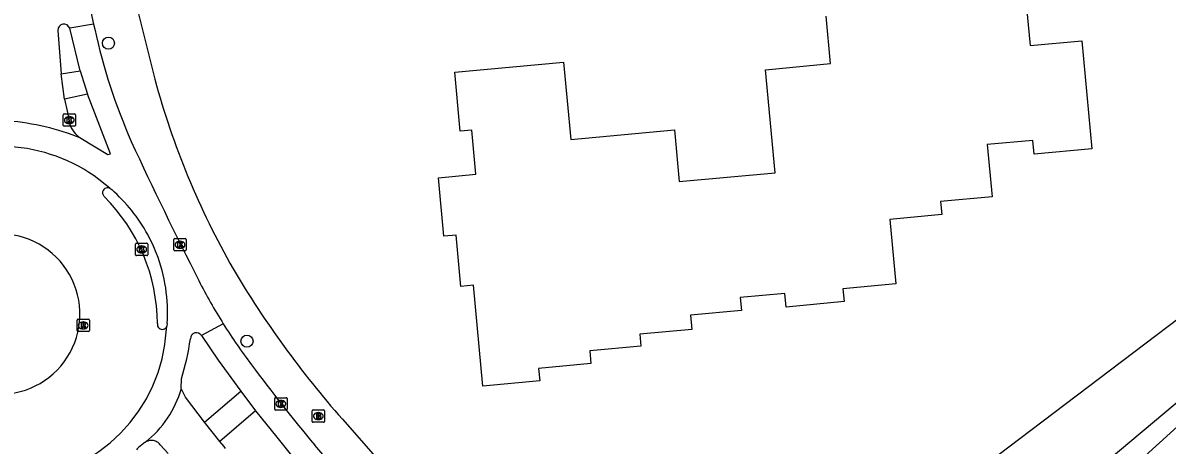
# Model space of a CAD drawing. Extents: x 157793 to 159380, y 380882 to 382313.
# Drawn here: x 158240.1 to 158332.8, y 381091.7 to 381125.9 of the extents above; entities that cross this region are included whole.
import ezdxf

# ---------------------------------------------------------------- set-up
doc = ezdxf.new("R2010")
doc.units = 0
for name, color, linetype in [('IMGEO_Boom', 7, 'Continuous'), ('IMGEO_Brandkraan', 7, 'Continuous'), ('IMGEO_Fietspad_gesloten', 7, 'Continuous'), ('IMGEO_Groenvoorziening', 7, 'Continuous'), ('IMGEO_Kolk', 7, 'Continuous'), ('IMGEO_Pand', 7, 'Continuous'), ('IMGEO_Rijbaan_lokaal_gesloten', 7, 'Continuous'), ('IMGEO_Rioolput', 7, 'Continuous'), ('IMGEO_Voetpad_open', 7, 'Continuous')]:
    doc.layers.add(name, color=color, linetype=linetype)

msp = doc.modelspace()

# ---------------------------------------------------------------- linework, layer by layer
at = {"layer": 'IMGEO_Boom'}
for centre in [(158246.99, 381124.224), (158258.214, 381100.082)]:
    msp.add_circle(centre, 0.489, dxfattribs=at)
at = {"layer": 'IMGEO_Brandkraan'}
for p, q in [((158263.495, 381093.589), (158263.495, 381094.441)), ((158263.57, 381094.515), (158264.422, 381094.515)), ((158263.983, 381094.295), (158264.008, 381094.295)), ((158264.496, 381094.441), (158264.496, 381093.589)), ((158264.422, 381093.515), (158263.57, 381093.515)), ((158264.006, 381093.735), (158263.981, 381093.735))]:
    msp.add_line(p, q, dxfattribs=at)
for points in [[(158263.495, 381093.589), (158263.495, 381094.441)], [(158263.57, 381094.515), (158264.422, 381094.515)], [(158263.843, 381094.215), (158263.843, 381093.815), (158264.056, 381093.815)], [(158264.074, 381094.215), (158263.843, 381094.215)], [(158264.496, 381094.441), (158264.496, 381093.589)], [(158264.422, 381093.515), (158263.57, 381093.515)], [(158264.022, 381094.134), (158263.968, 381094.134), (158263.968, 381094.058)], [(158263.968, 381094.058), (158264.021, 381094.058)], [(158264.03, 381093.982), (158263.968, 381093.982), (158263.968, 381093.901)], [(158263.968, 381093.901), (158264.03, 381093.901)]]:
    msp.add_lwpolyline(points, dxfattribs=at)
for centre, radius, start, end in [((158263.572, 381094.439), 0.0765, 91.55205, 178.44795), ((158263.572, 381094.439), 0.0765, 91.55205, 178.44795), ((158264.078, 381094.07), 0.145, 59.4692, 91.53667), ((158264.103, 381094.117), 0.0922, 285.51372, 58.15012), ((158264.42, 381094.439), 0.0765, 1.55205, 88.44795), ((158264.42, 381094.439), 0.0765, 1.55205, 88.44795), ((158263.572, 381093.591), 0.0765, 181.55205, 268.44795), ((158263.572, 381093.591), 0.0765, 181.55205, 268.44795), ((158264.023, 381094.096), 0.0379, 267.82845, 90.93552), ((158264.031, 381093.941), 0.0404, 269.87594, 90.50774), ((158264.062, 381094.066), 0.251, 268.66757, 293.53466), ((158264.108, 381093.925), 0.105, 301.31148, 78.98903), ((158264.42, 381093.591), 0.0765, 271.55205, 358.44795), ((158264.42, 381093.591), 0.0765, 271.55205, 358.44795)]:
    msp.add_arc(centre, radius, start, end, dxfattribs=at)
for centre, major_axis, ratio, start_param, end_param in [((158263.982, 381094.015), (-0.387, 0.002), 0.722429, 4.712389, 7.853982), ((158264.007, 381094.015), (-0.39, 0.002), 0.717154, 1.570796, 4.712389)]:
    msp.add_ellipse(centre, major_axis=major_axis, ratio=ratio, start_param=start_param, end_param=end_param, dxfattribs=at)
at = {"layer": 'IMGEO_Fietspad_gesloten'}
for points in [[(158245.789, 381125.777), (158245.88, 381125.356)], [(158244.708, 381121.984), (158243.858, 381125.433)], [(158244.708, 381121.984), (158245.309, 381120.084)], [(158244.751, 381116.532), (158246.942, 381115.208), (158247.156, 381115.267), (158245.309, 381120.084)], [(158247.109, 381112.478), (158247.258, 381112.36)], [(158251.754, 381101.518), (158251.728, 381101.288)], [(158256.298, 381101.482), (158254.541, 381100.538)], [(158254.541, 381100.538), (158255.885, 381098.551), (158257.708, 381096.041)], [(158252.897, 381096.246), (158252.915, 381097.045)], [(158257.708, 381096.041), (158258.907, 381094.432)], [(158258.907, 381094.432), (158260.628, 381092.307), (158262.144, 381090.416), (158287.541, 381060.862), (158288.317, 381060.009), (158289.166, 381059.23), (158290.082, 381058.529), (158290.543, 381058.222), (158292.996, 381056.702), (158295.248, 381055.556), (158295.507, 381055.438), (158295.768, 381055.322), (158298.397, 381054.206), (158306.826, 381050.629)], [(158249.976, 381091.901), (158249.929, 381091.87), (158249.864, 381091.819), (158249.83, 381091.788), (158249.436, 381091.468), (158249.372, 381091.412), (158249.313, 381091.351), (158249.26, 381091.284)], [(158285.616, 381066.179), (158263.702, 381091.671)]]:
    msp.add_lwpolyline(points, dxfattribs=at)
for centre, radius, start, end in [((158293.426, 381135.811), 48.682, 192.40152, 203.66838), ((158553.017, 381256.967), 335.142, 204.82309, 206.96572), ((158238.503, 381102.368), 13.285, 28.55299, 48.7743), ((158238.494, 381102.369), 13.292, 21.27753, 28.5298), ((158238.526, 381102.386), 13.257, 356.24794, 21.26259), ((158294.087, 381125.169), 44.599, 206.89519, 212.08023), ((158254.123, 381100.284), 0.489, 31.31062, 182.30797), ((158294.423, 381125.389), 45.001, 212.09043, 217.22801), ((158231.552, 381103.507), 22.319, 343.17155, 351.64648), ((158372.659, 381182.678), 141.964, 216.53519, 219.8704)]:
    msp.add_arc(centre, radius, start, end, dxfattribs=at)
at = {"layer": 'IMGEO_Groenvoorziening'}
for points in [[(158337.397, 381104.723), (158317.141, 381089.387), (158304.189, 381078.05), (158290.357, 381066.26)], [(158291.954, 381064.897), (158299.648, 381071.381), (158307.56, 381075.097), (158321.711, 381085.218), (158337.92, 381098.788)], [(158337.92, 381098.788), (158336.502, 381095.812), (158326.604, 381086.814), (158316.64, 381077.846), (158308.436, 381072.618), (158301.445, 381068.021)]]:
    msp.add_lwpolyline(points, dxfattribs=at)
at = {"layer": 'IMGEO_Kolk'}
for p, q in [((158243.322, 381117.57), (158243.322, 381118.422)), ((158243.397, 381118.496), (158244.249, 381118.496)), ((158243.81, 381118.276), (158243.835, 381118.276)), ((158244.323, 381118.422), (158244.323, 381117.57)), ((158244.249, 381117.496), (158243.397, 381117.496)), ((158243.833, 381117.716), (158243.808, 381117.716)), ((158252.292, 381107.474), (158252.292, 381108.326)), ((158252.367, 381108.4), (158253.219, 381108.4)), ((158252.78, 381108.18), (158252.805, 381108.18)), ((158253.293, 381108.326), (158253.293, 381107.474)), ((158249.186, 381107.09), (158249.186, 381107.942)), ((158249.261, 381108.016), (158250.113, 381108.016)), ((158249.697, 381107.236), (158249.672, 381107.236)), ((158249.674, 381107.796), (158249.699, 381107.796)), ((158250.187, 381107.942), (158250.187, 381107.09)), ((158253.219, 381107.4), (158252.367, 381107.4)), ((158252.803, 381107.62), (158252.778, 381107.62)), ((158250.113, 381107.016), (158249.261, 381107.016)), ((158260.46, 381094.578), (158260.46, 381095.43)), ((158260.535, 381095.504), (158261.387, 381095.504)), ((158260.948, 381095.284), (158260.973, 381095.284)), ((158261.461, 381095.43), (158261.461, 381094.578)), ((158261.387, 381094.504), (158260.535, 381094.504)), ((158260.971, 381094.724), (158260.946, 381094.724))]:
    msp.add_line(p, q, dxfattribs=at)
for points in [[(158243.322, 381117.57), (158243.322, 381118.422)], [(158243.397, 381118.496), (158244.249, 381118.496)], [(158244.323, 381118.422), (158244.323, 381117.57)], [(158244.249, 381117.496), (158243.397, 381117.496)], [(158243.643, 381118.196), (158243.766, 381118.196), (158243.766, 381118.045), (158243.896, 381118.196), (158244.06, 381118.196), (158243.914, 381118.045), (158244.067, 381117.796), (158243.915, 381117.796), (158243.83, 381117.96), (158243.766, 381117.893), (158243.766, 381117.796), (158243.643, 381117.796), (158243.643, 381118.196)], [(158252.292, 381107.474), (158252.292, 381108.326)], [(158252.367, 381108.4), (158253.219, 381108.4)], [(158252.613, 381108.1), (158252.736, 381108.1), (158252.736, 381107.949), (158252.866, 381108.1), (158253.03, 381108.1), (158252.884, 381107.949), (158253.037, 381107.7), (158252.885, 381107.7), (158252.8, 381107.864), (158252.736, 381107.797), (158252.736, 381107.7), (158252.613, 381107.7), (158252.613, 381108.1)], [(158253.293, 381108.326), (158253.293, 381107.474)], [(158249.186, 381107.09), (158249.186, 381107.942)], [(158249.261, 381108.016), (158250.113, 381108.016)], [(158249.507, 381107.716), (158249.63, 381107.716), (158249.63, 381107.565), (158249.76, 381107.716), (158249.924, 381107.716), (158249.778, 381107.565), (158249.931, 381107.316), (158249.779, 381107.316), (158249.694, 381107.48), (158249.63, 381107.413), (158249.63, 381107.316), (158249.507, 381107.316), (158249.507, 381107.716)], [(158250.187, 381107.942), (158250.187, 381107.09)], [(158253.219, 381107.4), (158252.367, 381107.4)], [(158250.113, 381107.016), (158249.261, 381107.016)], [(158260.46, 381094.578), (158260.46, 381095.43)], [(158260.535, 381095.504), (158261.387, 381095.504)], [(158260.781, 381095.204), (158260.904, 381095.204), (158260.904, 381095.053), (158261.034, 381095.204), (158261.198, 381095.204), (158261.052, 381095.053), (158261.205, 381094.804), (158261.053, 381094.804), (158260.968, 381094.968), (158260.904, 381094.901), (158260.904, 381094.804), (158260.781, 381094.804), (158260.781, 381095.204)], [(158261.461, 381095.43), (158261.461, 381094.578)], [(158261.387, 381094.504), (158260.535, 381094.504)]]:
    msp.add_lwpolyline(points, dxfattribs=at)
for centre, start, end in [((158243.399, 381118.42), 91.55205, 178.44795), ((158243.399, 381118.42), 91.55205, 178.44795), ((158244.247, 381118.42), 1.55205, 88.44795), ((158244.247, 381118.42), 1.55205, 88.44795), ((158243.399, 381117.572), 181.55205, 268.44795), ((158243.399, 381117.572), 181.55205, 268.44795), ((158244.247, 381117.572), 271.55205, 358.44795), ((158244.247, 381117.572), 271.55205, 358.44795), ((158252.369, 381108.324), 91.55205, 178.44795), ((158252.369, 381108.324), 91.55205, 178.44795), ((158253.217, 381108.324), 1.55205, 88.44795), ((158253.217, 381108.324), 1.55205, 88.44795), ((158249.263, 381107.94), 91.55205, 178.44795), ((158249.263, 381107.94), 91.55205, 178.44795), ((158250.111, 381107.94), 1.55205, 88.44795), ((158250.111, 381107.94), 1.55205, 88.44795), ((158252.369, 381107.476), 181.55205, 268.44795), ((158252.369, 381107.476), 181.55205, 268.44795), ((158253.217, 381107.476), 271.55205, 358.44795), ((158253.217, 381107.476), 271.55205, 358.44795), ((158249.263, 381107.092), 181.55205, 268.44795), ((158249.263, 381107.092), 181.55205, 268.44795), ((158250.111, 381107.092), 271.55205, 358.44795), ((158250.111, 381107.092), 271.55205, 358.44795), ((158260.537, 381095.428), 91.55205, 178.44795), ((158260.537, 381095.428), 91.55205, 178.44795), ((158261.385, 381095.428), 1.55205, 88.44795), ((158261.385, 381095.428), 1.55205, 88.44795), ((158260.537, 381094.58), 181.55205, 268.44795), ((158260.537, 381094.58), 181.55205, 268.44795), ((158261.385, 381094.58), 271.55205, 358.44795), ((158261.385, 381094.58), 271.55205, 358.44795)]:
    msp.add_arc(centre, 0.0765, start, end, dxfattribs=at)
for centre, major_axis, ratio, start_param, end_param in [((158243.809, 381117.996), (-0.387, 0.002), 0.722429, 4.712389, 7.853982), ((158243.834, 381117.996), (-0.39, 0.002), 0.717154, 1.570796, 4.712389), ((158252.779, 381107.9), (-0.387, 0.002), 0.722429, 4.712389, 7.853982), ((158252.804, 381107.9), (-0.39, 0.002), 0.717154, 1.570796, 4.712389), ((158249.673, 381107.516), (-0.387, 0.002), 0.722429, 4.712389, 7.853982), ((158249.698, 381107.516), (-0.39, 0.002), 0.717154, 1.570796, 4.712389), ((158260.947, 381095.004), (-0.387, 0.002), 0.722429, 4.712389, 7.853982), ((158260.972, 381095.004), (-0.39, 0.002), 0.717154, 1.570796, 4.712389)]:
    msp.add_ellipse(centre, major_axis=major_axis, ratio=ratio, start_param=start_param, end_param=end_param, dxfattribs=at)
at = {"layer": 'IMGEO_Pand'}
msp.add_lwpolyline([(158321.281, 381127.979), (158321.647, 381124.037), (158325.834, 381124.425), (158326.647, 381115.671), (158321.972, 381115.237), (158321.869, 381116.353), (158318.176, 381116.01), (158318.568, 381111.781), (158314.408, 381111.395), (158314.507, 381110.338), (158310.303, 381109.948), (158310.787, 381104.729), (158306.485, 381104.33), (158306.581, 381103.286), (158301.889, 381102.851), (158301.787, 381103.957), (158298.175, 381103.621), (158298.272, 381102.576), (158294.13, 381102.191), (158294.238, 381101.032), (158290.039, 381100.642), (158290.129, 381099.676), (158285.978, 381099.291), (158286.073, 381098.267), (158281.84, 381097.874), (158281.934, 381096.862), (158277.332, 381096.435), (158276.572, 381104.617), (158275.539, 381104.521), (158275.153, 381108.685), (158274.158, 381108.592), (158273.719, 381113.327), (158276.751, 381113.608), (158276.42, 381117.184), (158275.497, 381117.098), (158275.055, 381121.865), (158283.864, 381122.682), (158284.445, 381116.417), (158292.834, 381117.195), (158293.222, 381113.012), (158301.005, 381113.734), (158300.231, 381122.08), (158305.497, 381122.569), (158305.141, 381126.412)], dxfattribs=at)
at = {"layer": 'IMGEO_Rijbaan_lokaal_gesloten'}
for points in [[(158244.194, 381133.176), (158245.789, 381125.777)], [(158245.789, 381125.777), (158243.858, 381125.433)], [(158242.88, 381125.257), (158243.153, 381121.751)], [(158243.429, 381119.687), (158243.153, 381121.751)], [(158243.429, 381119.687), (158243.682, 381118.601), (158243.846, 381117.743)], [(158247.109, 381112.478), (158245.827, 381113.489)], [(158246.65, 381111.797), (158246.588, 381111.924), (158246.518, 381112.068)], [(158239.031, 381088.738), (158239.728, 381088.793), (158240.882, 381088.936), (158242.018, 381089.182), (158243.128, 381089.528), (158244.202, 381089.971), (158245.233, 381090.51), (158246.211, 381091.137), (158247.129, 381091.85), (158247.98, 381092.642), (158248.757, 381093.507), (158249.453, 381094.438), (158250.064, 381095.427), (158250.584, 381096.467), (158251.008, 381097.549), (158251.335, 381098.665), (158251.56, 381099.805), (158251.567, 381099.855), (158251.728, 381101.288)], [(158254.778, 381093.529), (158253.225, 381095.538), (158252.897, 381096.246)], [(158256.013, 381091.956), (158254.778, 381093.529)], [(158251.841, 381090.988), (158251.187, 381091.698), (158251.133, 381091.76), (158251.073, 381091.817), (158251.009, 381091.868), (158250.94, 381091.914), (158250.867, 381091.953), (158250.792, 381091.985), (158250.713, 381092.011), (158250.633, 381092.029), (158250.551, 381092.04), (158250.469, 381092.044), (158250.387, 381092.04), (158250.305, 381092.03), (158250.225, 381092.011), (158250.177, 381091.996), (158250.146, 381091.986), (158250.07, 381091.954), (158249.998, 381091.915), (158249.976, 381091.901)], [(158256.481, 381091.398), (158256.355, 381091.548), (158256.013, 381091.956)]]:
    msp.add_lwpolyline(points, dxfattribs=at)
for centre, radius, start, end in [((158243.383, 381125.267), 0.503, 19.29023, 181.11317), ((158237.248, 381097.879), 20.106, 68.08865, 85.30714), ((158245.787, 381118.25), 2.006, 194.62999, 238.91273), ((158238.156, 381102.322), 13.548, 55.51297, 88.80759), ((158246.933, 381112.101), 0.416, 64.9659, 184.53524), ((158236.331, 381101.43), 14.627, 0.31283, 45.13319), ((158238.19, 381102.279), 6.495, 265.22405, 91.66531), ((158251.359, 381101.446), 0.406, 170.96261, 229.47284), ((158251.356, 381101.446), 0.404, 229.67024, 336.99235), ((158244.682, 381098.614), 8.55, 308.25901, 343.91772)]:
    msp.add_arc(centre, radius, start, end, dxfattribs=at)
at = {"layer": 'IMGEO_Rioolput'}
for p, q in [((158244.447, 381100.937), (158244.447, 381101.789)), ((158244.522, 381101.863), (158245.374, 381101.863)), ((158244.935, 381101.643), (158244.96, 381101.643)), ((158245.448, 381101.789), (158245.448, 381100.937)), ((158245.374, 381100.863), (158244.522, 381100.863)), ((158244.958, 381101.083), (158244.933, 381101.083))]:
    msp.add_line(p, q, dxfattribs=at)
for points in [[(158244.447, 381100.937), (158244.447, 381101.789)], [(158244.522, 381101.863), (158245.374, 381101.863)], [(158245.448, 381101.789), (158245.448, 381100.937)], [(158245.374, 381100.863), (158244.522, 381100.863)], [(158245.036, 381101.561), (158244.784, 381101.563), (158244.784, 381101.163)], [(158244.784, 381101.163), (158244.908, 381101.163), (158244.908, 381101.325), (158244.919, 381101.325)], [(158244.962, 381101.482), (158244.908, 381101.482), (158244.908, 381101.401)], [(158244.908, 381101.401), (158244.96, 381101.401)], [(158244.966, 381101.296), (158245.037, 381101.163), (158245.177, 381101.163), (158245.112, 381101.289)]]:
    msp.add_lwpolyline(points, dxfattribs=at)
for centre, radius, start, end in [((158244.524, 381101.787), 0.0765, 91.55205, 178.44795), ((158244.524, 381101.787), 0.0765, 91.55205, 178.44795), ((158245.372, 381101.787), 0.0765, 1.55205, 88.44795), ((158245.372, 381101.787), 0.0765, 1.55205, 88.44795), ((158244.524, 381100.939), 0.0765, 181.55205, 268.44795), ((158244.524, 381100.939), 0.0765, 181.55205, 268.44795), ((158244.918, 381101.272), 0.0533, 26.02933, 88.69889), ((158244.944, 381101.59), 0.19, 274.7715, 282.96867), ((158244.968, 381101.386), 0.0964, 77.00612, 93.18647), ((158244.982, 381101.443), 0.0378, 276.66336, 79.67722), ((158245.035, 381101.451), 0.109, 350.36119, 89.41601), ((158245.033, 381101.451), 0.112, 277.58423, 350.98172), ((158245.017, 381101.236), 0.108, 29.51342, 73.79051), ((158245.372, 381100.939), 0.0765, 271.55205, 358.44795), ((158245.372, 381100.939), 0.0765, 271.55205, 358.44795)]:
    msp.add_arc(centre, radius, start, end, dxfattribs=at)
for centre, major_axis, ratio, start_param, end_param in [((158244.934, 381101.363), (-0.387, 0.002), 0.722429, 4.712389, 7.853982), ((158244.959, 381101.363), (-0.39, 0.002), 0.717154, 1.570796, 4.712389)]:
    msp.add_ellipse(centre, major_axis=major_axis, ratio=ratio, start_param=start_param, end_param=end_param, dxfattribs=at)
at = {"layer": 'IMGEO_Voetpad_open'}
for points in [[(158249.037, 381128.134), (158250.748, 381121.31)], [(158243.153, 381121.751), (158244.708, 381121.984)], [(158245.309, 381120.084), (158243.429, 381119.687)], [(158254.778, 381093.529), (158257.708, 381096.041)], [(158258.907, 381094.432), (158256.013, 381091.956)], [(158265.945, 381093.759), (158288.099, 381068.469), (158288.21, 381068.571), (158288.964, 381067.677)]]:
    msp.add_lwpolyline(points, dxfattribs=at)
for centre, radius, start, end in [((158314.554, 381138.67), 66.125, 195.22065, 209.66112), ((158325.867, 381146.588), 79.885, 210.58046, 221.40046)]:
    msp.add_arc(centre, radius, start, end, dxfattribs=at)

doc.saveas('drawing.dxf')
